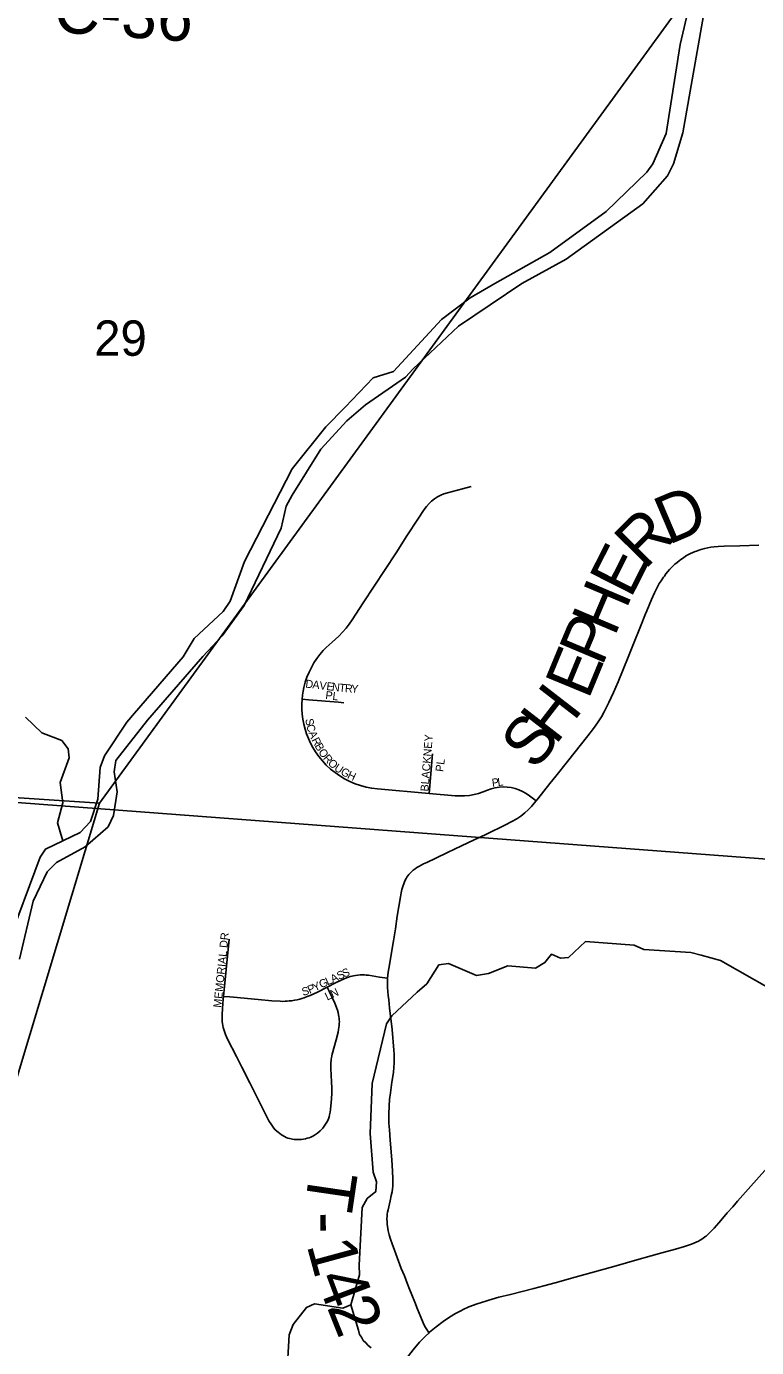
# Model space of a CAD drawing. Extents: x 1410790 to 1770854, y 448063 to 770588.
# Drawn here: x 1534154 to 1538714, y 611215 to 619468 of the extents above; entities that cross this region are included whole.
import ezdxf

# ---------------------------------------------------------------- set-up
doc = ezdxf.new("R2010")
doc.units = 0
for name, color, linetype in [('GM_X_County_Road', 7, 'Continuous'), ('GM_X_County_Road_Text', 7, 'Continuous'), ('GM_X_Major_River', 7, 'Continuous'), ('GM_X_Minor_River', 7, 'Continuous'), ('GM_X_Section', 7, 'Continuous'), ('GM_X_Section_Text', 7, 'Continuous'), ('GM_X_Township', 7, 'Continuous'), ('GM_X_Township_Road', 7, 'Continuous'), ('GM_X_Township_Road_Text', 7, 'Continuous'), ('GM_X_Township_Subdivision', 7, 'Continuous'), ('GM_X_Township_Subdivision_Text', 7, 'Continuous')]:
    doc.layers.add(name, color=color, linetype=linetype)

msp = doc.modelspace()

# ---------------------------------------------------------------- linework, layer by layer
at = {"layer": 'GM_X_County_Road'}
for points in [[(1536668.9, 611306.6), (1536672.5, 611309.9), (1536712.2, 611343.9), (1536756.2, 611377.6), (1536796.6, 611405.1), (1536833.1, 611426.7), (1536866.8, 611444.5), (1536881, 611451.4), (1536917.9, 611468.2), (1536969.7, 611487.9), (1537023.7, 611505.3), (1537041.8, 611510.8), (1537104.3, 611528.5), (1537177.4, 611546.9), (1537323.5, 611583.8), (1537386.1, 611599.8), (1537456.7, 611618.5), (1537538.6, 611641.9), (1537557.5, 611647.2), (1537762.7, 611704.7), (1537838.4, 611726), (1537967.5, 611762.6), (1538055.6, 611787.7), (1538121.9, 611806.1), (1538207.3, 611829.6), (1538264.2, 611845.7), (1538307.7, 611860.1), (1538321.8, 611865.8), (1538352.5, 611880.2), (1538361.6, 611885.3), (1538379.1, 611896.4), (1538391.8, 611905.4), (1538398.6, 611910.9), (1538424.8, 611934.7), (1538449.9, 611961), (1538478.4, 611993), (1538512.5, 612032.9), (1538531.7, 612055.3), (1538566.1, 612094.8), (1538596.1, 612129.5), (1538679.1, 612222.4), (1538818.1, 612379.7)], [(1536334.7, 610875.3), (1536341.4, 610884.5), (1536421.9, 611000.4), (1536474.6, 611075.6), (1536519.5, 611136.1), (1536569.8, 611200.6), (1536610.1, 611247.9), (1536644, 611283.1), (1536668.9, 611306.6)]]:
    msp.add_lwpolyline(points, dxfattribs=at)
at = {"layer": 'GM_X_Major_River'}
for points in [[(1538294.3, 619594), (1538237.2, 619354.4), (1538149.4, 618798.3), (1538065.4, 618609.5), (1538028.2, 618558.1), (1537774.7, 618310.7), (1537422.8, 618055.4), (1537080.3, 617862.1), (1536926.2, 617773.1), (1536747.1, 617636.5), (1536445.9, 617311.9), (1536318.8, 617272.5), (1536144.8, 617089.6), (1536024, 616965.8), (1535814.2, 616703.5), (1535515.7, 616126), (1535426.4, 615877.1), (1535383, 615813.8), (1535201.2, 615645.2), (1535132.7, 615530.3), (1534828.9, 615177.7), (1534781.6, 615120.6), (1534641, 614911), (1534615.4, 614837.3), (1534599.3, 614641), (1534554.3, 614501.5), (1534490.8, 614432.7), (1534272.3, 614329.1), (1534239.2, 614277.7)], [(1538394.7, 619605.9), (1538253.7, 618804.1), (1538195.6, 618608.7), (1538158, 618535.2), (1538004.1, 618359.9), (1537526.1, 618013), (1537248.6, 617862.5), (1536852.4, 617596.1), (1536570.4, 617329.3), (1536521.2, 617276.2), (1536271.3, 617104.9), (1536155, 617003.1), (1535993, 616826), (1535814.8, 616538.9), (1535777.3, 616471.5), (1535744.4, 616333.7), (1535513.9, 615851.1), (1535375.8, 615661.5), (1535256.9, 615531.6)], [(1535256.9, 615531.6), (1534910.1, 615133.8), (1534712.5, 614881.3), (1534703, 614811.3), (1534720.4, 614686.5), (1534697.3, 614538.6), (1534663.8, 614467.1), (1534520.9, 614341.8), (1534342.7, 614245.3), (1534283.3, 614186.4), (1534195.4, 614003.8), (1534111.7, 613640.5)], [(1534239.2, 614277.7), (1534033.3, 613724.4)]]:
    msp.add_lwpolyline(points, dxfattribs=at)
at = {"layer": 'GM_X_Minor_River'}
for points in [[(1534381.4, 614380.8), (1534348.7, 614491.6), (1534381.2, 614617.3), (1534365.6, 614744.1), (1534420.6, 614899.4), (1534415.7, 614955.7), (1534374.6, 615006.8), (1534251.3, 615055.6), (1534149, 615152.2)], [(1535780.9, 611039.3), (1535795.8, 611293.7), (1535821.1, 611359.4), (1535903.2, 611463.9), (1535953.7, 611486.8), (1536129.5, 611460.9), (1536179.9, 611481.9), (1536233.6, 611669.3), (1536232.7, 611729.5), (1536251.6, 612090.2), (1536282.8, 612145.7), (1536335.6, 612188.7), (1536340.8, 612250.7), (1536319.9, 612309.4), (1536300.5, 612552.6), (1536312.5, 612863.3), (1536403.7, 613236.5), (1536436.8, 613287.9), (1536593.8, 613435), (1536654.9, 613487.8), (1536729.2, 613604.6), (1536789.5, 613613.3), (1536964.3, 613539.2), (1537040.7, 613551.6), (1537159.8, 613599.1), (1537333.7, 613585.3), (1537392.5, 613620.1), (1537433.5, 613671.4), (1537489.2, 613648.1), (1537539.3, 613651), (1537645.3, 613751), (1537949.4, 613728.3), (1538010.9, 613700.8), (1538303, 613682.4), (1538368.8, 613666.9), (1538488.3, 613632.2), (1538807.3, 613450.6)], [(1536179.9, 611481.9), (1536227.6, 611323.9), (1536235.3, 611295.7), (1536247.2, 611279.5), (1536257, 611259.4), (1536274.9, 611245.1), (1536288.8, 611226.9), (1536306.7, 611212.7)]]:
    msp.add_lwpolyline(points, dxfattribs=at)
at = {"layer": 'GM_X_Section'}
for points in [[(1538237.3, 619727), (1538329.2, 619721.5), (1534609.7, 614615.4), (1532724.4, 614740.1), (1533190.3, 620044.5)], [(1532724.4, 614740.1), (1534609.7, 614615.4), (1533731.4, 611699.5), (1534688, 609213.6), (1532279.5, 609375.3)]]:
    msp.add_lwpolyline(points, close=True, dxfattribs=at)
at = {"layer": 'GM_X_Township'}
for points in [[(1545541.7, 613754.8), (1544111, 613862.9), (1536959.1, 614403.3), (1531259.4, 614833.9)], [(1531259.4, 614833.9), (1536959.1, 614403.3), (1544111, 613862.9), (1545541.7, 613754.8)]]:
    msp.add_lwpolyline(points, dxfattribs=at)
at = {"layer": 'GM_X_Township_Road'}
for points in [[(1538160.9, 616063.3), (1538171.1, 616075), (1538183.1, 616087.8), (1538193.7, 616098.4), (1538204.6, 616108.5), (1538217.6, 616119.7), (1538230.2, 616129.7), (1538242, 616138.3), (1538257.2, 616148.9), (1538271.4, 616157.5), (1538285.7, 616166), (1538301, 616174.3), (1538315.4, 616180.7), (1538330.4, 616187), (1538339.7, 616190.6)], [(1538339.7, 616190.6), (1538359.5, 616197.4), (1538374.6, 616202.3), (1538390.7, 616206.5), (1538409.9, 616210.8), (1538428.6, 616213.8), (1538449.5, 616216.4), (1538474.9, 616218.2), (1538511.4, 616220), (1538610.4, 616223.7), (1538728.5, 616227.1)], [(1538021.3, 615798.7), (1538028.7, 615817.6), (1538057.5, 615887.5), (1538076.3, 615929.5), (1538086.5, 615950.4), (1538095.8, 615967.7), (1538106.4, 615986.9), (1538117.7, 616004.6), (1538128.6, 616021.2), (1538132.3, 616027.4)], [(1538132.3, 616027.4), (1538138.3, 616034.6), (1538148.1, 616047.6), (1538160.9, 616063.3)], [(1537337.5, 614629.5), (1537348.6, 614642.8), (1537423.7, 614738), (1537441.9, 614761.3), (1537460.2, 614784.5), (1537534.1, 614876.5), (1537661.4, 615035.1), (1537696.8, 615082.1), (1537720.9, 615117), (1537733.6, 615136.6), (1537745.3, 615155.6), (1537762.8, 615186.9), (1537792.3, 615245.2), (1537821.2, 615307.6), (1537849.6, 615373.7), (1537912.9, 615528.4), (1537946.3, 615610.4), (1537990.3, 615719.9), (1538021.3, 615798.7)], [(1536950.7, 614386.1), (1537018.8, 614418.6), (1537077.9, 614447), (1537095.7, 614455.4), (1537146, 614479.3), (1537186.6, 614500.2), (1537217.5, 614518.1), (1537241.7, 614534.4), (1537255.3, 614545), (1537267.2, 614554.4), (1537288.7, 614574), (1537308.1, 614595.1), (1537315.1, 614602.6), (1537337.5, 614629.5)], [(1536655.1, 614245.7), (1536710.7, 614272.5), (1536784.5, 614308.2), (1536870.7, 614348.3), (1536950.7, 614386.1)], [(1536409.7, 613521.8), (1536411.8, 613541.3), (1536414.2, 613560.2), (1536417.2, 613582.4), (1536446.1, 613755.2), (1536458.2, 613829.5), (1536470.6, 613910.5), (1536490.5, 614030.3), (1536495.4, 614055.5), (1536499.7, 614075.5), (1536503.2, 614088.9), (1536506.7, 614101.2), (1536510.5, 614112.3), (1536515.3, 614124), (1536520.1, 614134), (1536525.5, 614144.1), (1536530.9, 614153.6), (1536536.4, 614161.1), (1536543.1, 614170), (1536549.2, 614176.9), (1536561.2, 614188.6), (1536570.4, 614196.5), (1536582.2, 614205.2), (1536593, 614212.6), (1536604.6, 614219.8), (1536618.6, 614227.8), (1536633.8, 614235.5), (1536655.1, 614245.7)], [(1536668.9, 611306.6), (1536666.2, 611310.2), (1536654.4, 611326.6), (1536643.2, 611346.2), (1536631.7, 611369.9), (1536616.7, 611404.6), (1536596.3, 611455.4), (1536579.4, 611499.2), (1536561.6, 611544.3), (1536547.3, 611580.4), (1536532.1, 611617.7), (1536514.7, 611662), (1536495.2, 611709.3), (1536468.7, 611778.3), (1536452.6, 611822.1), (1536437.9, 611862.5), (1536428.3, 611891.1), (1536420.1, 611918.9), (1536414, 611943.2), (1536411.4, 611958), (1536409.9, 611970.5), (1536407.9, 611985.3), (1536406.6, 612000.5), (1536405.8, 612019.2), (1536406.2, 612035.2), (1536407.1, 612047.4), (1536409.2, 612060.4), (1536412.7, 612075.6), (1536416.6, 612093.4), (1536425.7, 612130.7), (1536433.1, 612164.6), (1536437.4, 612187.6), (1536440.5, 612205.4), (1536442.2, 612221.9), (1536442.7, 612238.3), (1536443.1, 612269.6), (1536440.9, 612317.3), (1536435.3, 612386.8), (1536425.7, 612510.5), (1536420.9, 612574.3), (1536418.4, 612616.4), (1536417, 612649.8), (1536417.5, 612673.7), (1536419.6, 612725.3), (1536422.7, 612764.4), (1536427.4, 612806.1), (1536436.6, 612872.5), (1536446.1, 612932.8), (1536449.6, 612965.3), (1536450.9, 612990.5), (1536451.7, 613016.6), (1536450.9, 613046.5), (1536448.7, 613072.1), (1536437.4, 613200.6), (1536422.2, 613336.5), (1536417, 613386.8), (1536414, 613414.1), (1536411.8, 613438), (1536409.7, 613463.6), (1536408.8, 613482.7), (1536408.8, 613501.8), (1536409.7, 613521.8)]]:
    msp.add_lwpolyline(points, dxfattribs=at)
at = {"layer": 'GM_X_Township_Subdivision'}
for points in [[(1535875.4, 615265.6), (1535878.1, 615290), (1535882, 615314.3), (1535887, 615338.4), (1535895.7, 615370.7), (1535906.4, 615402.4), (1535919.1, 615433.3), (1535933.8, 615463.4), (1535949.8, 615491.4), (1535967.6, 615518.4), (1535987, 615544.2), (1536007.9, 615568.8), (1536025.8, 615587.5), (1536044.5, 615605.3), (1536064.2, 615622.2), (1536085.1, 615640), (1536105.2, 615658.8), (1536128.3, 615682.7), (1536150.1, 615707.9), (1536170.5, 615734.1), (1536189.4, 615761.5), (1536257.8, 615866.2), (1536326, 615970.9), (1536394.3, 616075.6), (1536462.6, 616180.3), (1536530.9, 616285), (1536599.2, 616389.7), (1536638.3, 616449.7), (1536652.6, 616469.5), (1536668.8, 616487.7), (1536685.1, 616503.1), (1536702.8, 616516.8), (1536721.6, 616529), (1536741.4, 616539.4), (1536762.1, 616548), (1536783.5, 616554.8), (1536877.1, 616579.6), (1536932.2, 616594.3)], [(1536668.5, 614676.5), (1536346.1, 614704.8), (1536310.5, 614709.2), (1536275.2, 614716.1), (1536240.6, 614725.3), (1536206.6, 614737), (1536173.6, 614751), (1536141.6, 614767.3), (1536110.8, 614785.7), (1536081.4, 614806.3), (1536053.4, 614828.8), (1536027.1, 614853.2), (1536002.6, 614879.4), (1535979.9, 614907.2), (1535959.2, 614936.6), (1535942.9, 614963.2), (1535928.2, 614990.8), (1535915.1, 615019.2), (1535903.9, 615048.3), (1535894.4, 615078.1), (1535886.6, 615108.7), (1535880.7, 615139.7), (1535876.8, 615171), (1535874.7, 615202.4), (1535874.5, 615234), (1535875.4, 615265.6)], [(1535875.4, 615265.6), (1535916.9, 615262), (1536103.4, 615245.8), (1536137.3, 615242.8)], [(1536668.5, 614676.5), (1536689.9, 614923)], [(1537337.5, 614629.5), (1537295.1, 614661.3), (1537274.6, 614675.8), (1537252.7, 614688.2), (1537229.8, 614698.5), (1537206, 614706.6), (1537181.5, 614712.4), (1537156.6, 614715.9), (1537131.5, 614716.9), (1537106.4, 614715.6), (1537081.5, 614711.9), (1537057.2, 614705.9), (1537033.4, 614697.6), (1537006.2, 614686.1), (1536978.2, 614676.7), (1536949.6, 614669.4), (1536920.5, 614664.3), (1536891.1, 614661.3), (1536861.6, 614660.6), (1536832.1, 614662.1), (1536668.5, 614676.5)], [(1535419.6, 613765.9), (1535400.9, 613576.8), (1535393.3, 613491.9), (1535384.8, 613408)], [(1536032.8, 613465.7), (1536089.3, 613494.2), (1536139.5, 613518), (1536152.5, 613523.4), (1536166.5, 613528.9), (1536175.9, 613531.9), (1536188.1, 613535.2), (1536197.8, 613537.3), (1536210.2, 613539.5), (1536223.7, 613541), (1536239.2, 613542.3), (1536251.7, 613542.8), (1536265, 613542.6), (1536276.4, 613541.9), (1536290.3, 613540.4), (1536360, 613529.5), (1536409.7, 613521.8)], [(1535384.8, 613408), (1535383.1, 613390.7), (1535377.9, 613331.9), (1535376, 613292.5), (1535375.9, 613277.8), (1535376.3, 613263.9), (1535377.2, 613250.4), (1535378.5, 613239.6), (1535381.1, 613226.1), (1535383.6, 613214.4), (1535388.8, 613195.4), (1535392.8, 613183.2), (1535397.7, 613170.7), (1535404.5, 613154.9), (1535411, 613140.8), (1535465.5, 613032.2), (1535499.2, 612965.3), (1535548.9, 612868.5), (1535648.3, 612672.4), (1535669.1, 612631.4), (1535685.9, 612603.2), (1535699.6, 612584.8), (1535708.3, 612575.1), (1535725.4, 612559.8), (1535746.8, 612544.5), (1535766.6, 612532.9), (1535776.9, 612527.8), (1535787.6, 612523.6), (1535798.2, 612520.4), (1535807.8, 612517.8), (1535815.6, 612516.5), (1535826, 612515.1), (1535848.9, 612513.8), (1535871.9, 612515.1), (1535885, 612517), (1535897.7, 612519.6), (1535908, 612522.1), (1535919.9, 612525.5), (1535931.4, 612529.9), (1535943.6, 612535.6), (1535952.6, 612540.6), (1535971.4, 612553.8), (1535988.8, 612568.8), (1536004.6, 612585.4), (1536018.6, 612603.6), (1536030.5, 612623.3), (1536035.6, 612633.3), (1536039.9, 612644.2), (1536044.3, 612656.7), (1536047.7, 612669.2), (1536050.8, 612684.9), (1536053.6, 612701.5), (1536056, 612724.4), (1536058, 612744), (1536061.2, 612799.7), (1536061.7, 612835.7), (1536060.5, 612875.1), (1536055.8, 612957), (1536055.6, 612971.8), (1536055.5, 612983.3), (1536056, 612995.2), (1536057, 613006.2), (1536058.2, 613016.1), (1536059.5, 613025.6), (1536061.7, 613036.5), (1536064.7, 613048), (1536089.5, 613136.5), (1536100.8, 613184.4), (1536103.8, 613201), (1536105.6, 613213.5), (1536106.8, 613226.6), (1536108.1, 613239.2), (1536108.5, 613251.3), (1536108.1, 613260), (1536107.2, 613271.3), (1536105.9, 613282.1), (1536104.2, 613293.9), (1536101.2, 613308.2), (1536096.4, 613323.3), (1536091.2, 613338.1), (1536080, 613366.8), (1536062.2, 613405.5), (1536044.9, 613440.9), (1536032.8, 613465.7)], [(1535384.8, 613408), (1535425.3, 613404.9), (1535448.2, 613403.1), (1535601.7, 613388.7), (1535686.8, 613380.7), (1535739.5, 613377.6), (1535754.7, 613377.2), (1535769.4, 613377.8), (1535782.9, 613378.5), (1535795.9, 613379.7), (1535811.1, 613381.5), (1535828.7, 613384.5), (1535844.6, 613387.6), (1535861.2, 613391.7), (1535874.9, 613395.4), (1535889.7, 613400.4), (1535906.6, 613406.7), (1535926.8, 613414.8), (1535948.3, 613424.1), (1535972, 613434.9), (1536032.8, 613465.7)]]:
    msp.add_lwpolyline(points, dxfattribs=at)

# ---------------------------------------------------------------- texts
at = {"layer": 'GM_X_County_Road_Text'}
msp.add_text('C-36', height=300, rotation=355.89164, dxfattribs=at).set_placement((1534317.8, 619433.6))
at = {"layer": 'GM_X_Section_Text'}
msp.add_text('29', height=221, rotation=0.00001, dxfattribs=at).set_placement((1534577.3, 617410.3))
at = {"layer": 'GM_X_Township_Road_Text'}
for s, rotation, p in [('D', 23.01371, (1538163, 616226.9)), ('R', 45.27873, (1538015, 616069)), ('E', 63.16278, (1537928.1, 615888.8)), ('H', 67.03267, (1537827.3, 615650.6)), ('P', 67.17326, (1537748.9, 615464.2)), ('E', 67.57598, (1537663.5, 615257.3)), ('H', 52.27706, (1537458.3, 614973)), ('S', 52.00582, (1537332.7, 614812.3)), ('T', 261.62625, (1535926.3, 612334.1)), ('-', 270.78651, (1535890.1, 612059.9)), ('1', 285.2021, (1535903.2, 611855.5)), ('4', 290.60243, (1535961.2, 611647.8)), ('2', 291.86318, (1536028.8, 611468.1))]:
    msp.add_text(s, height=300, rotation=rotation, dxfattribs=at).set_placement(p)
at = {"layer": 'GM_X_Township_Subdivision_Text'}
for s, rotation, p in [('D', 353.23015, (1535894.7, 615338.2)), ('A', 353.24275, (1535938.4, 615333)), ('V', 353.23015, (1535982, 615327.9)), ('E', 353.23048, (1536025.7, 615322.7)), ('N', 353.24275, (1536060.7, 615318.5)), ('PL', 352.87919, (1536019.3, 615266.8)), ('T', 354.02082, (1536105.1, 615313.3)), ('R', 355.79485, (1536141.8, 615309.5)), ('Y', 355.75553, (1536181.3, 615306.6)), ('S', 279.2063, (1535895.6, 615140.7)), ('C', 283.74306, (1535902.1, 615101.7)), ('A', 293.18902, (1535914.4, 615054.7)), ('BLACKNEY', 85.48705, (1536664.5, 614687.1)), ('R', 297.54015, (1535933.5, 615010.5)), ('B', 299.34812, (1535952.6, 614973.9)), ('O', 304.73022, (1535974.7, 614935)), ('R', 311.55798, (1536003.8, 614893.8)), ('O', 316.00269, (1536033, 614861.1)), ('PL', 82.87329, (1536757.7, 614809)), ('U', 326.03282, (1536072.1, 614824.5)), ('G', 330.35092, (1536112.1, 614797.7)), ('H', 335.02979, (1536154.3, 614773.9)), ('P', 7.45202, (1537064.2, 614717.7)), ('L', 6.73697, (1537098.9, 614722.3)), ('MEMORIAL DR', 84.17454, (1535370.9, 613336)), ('S', 25.23311, (1536106.9, 613510.2)), ('S', 23.1663, (1536138.3, 613525)), ('S', 16.14054, (1535881.8, 613411.2)), ('P', 24.7956, (1535923.3, 613423.9)), ('Y', 25.25062, (1535955.7, 613438.8)), ('G', 25.26577, (1535995.5, 613457.6)), ('L', 25.23311, (1536035.3, 613476.4)), ('A', 25.24817, (1536067.2, 613491.4)), ('LN', 25.19926, (1536032.9, 613381.5))]:
    msp.add_text(s, height=50, rotation=rotation, dxfattribs=at).set_placement(p)

doc.saveas('drawing.dxf')
